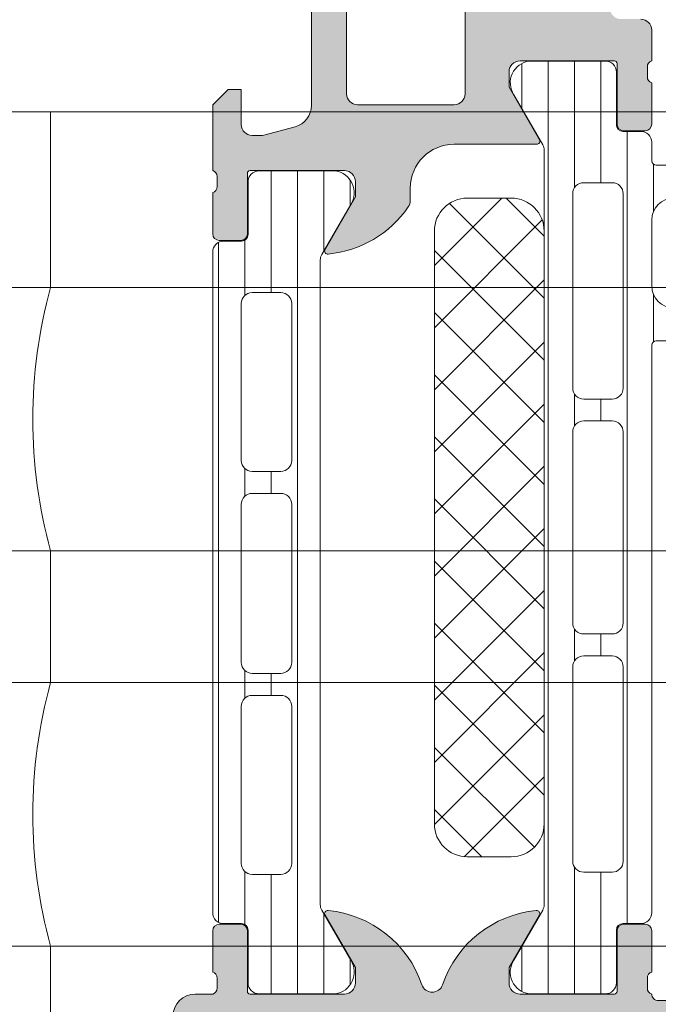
# Model space of a CAD drawing. Header units: millimetres. Extents: x 213386 to 506888, y 183055 to 450952.
# Tile 719 of 1056: x 380676 to 380705, y 342605 to 342649. Entities that reach past the tile are written whole.
import ezdxf

# ---------------------------------------------------------------- set-up
doc = ezdxf.new("R2010")
doc.units = ezdxf.units.MM
doc.layers.add('FASÁDA DETAILNÍ', color=255, linetype='Continuous', lineweight=0)
doc.layers.add('NOVA', color=255, linetype='Continuous', lineweight=0)

# ---------------------------------------------------------------- blocks, each defined once
blk = doc.blocks.new('A$C69D17D4D')
at = {"layer": 'FASÁDA DETAILNÍ'}
h = blk.add_hatch(color=256, dxfattribs=at)
edge = h.paths.add_edge_path()
edge.add_arc((-17211.00547196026, 24911.31804486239), 0.5000674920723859, 0.0077324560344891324, 89.99226754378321, ccw=False)
edge.add_line((-17210.50540447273, 24911.31811234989), (-17210.50540447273, 24907.31811234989))
edge.add_arc((-17211.00547196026, 24907.3181798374), 0.5000674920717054, 270.0077324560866, 359.99226754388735, ccw=False)
edge.add_line((-17211.00540447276, 24906.81811234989), (-17212.30545330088, 24906.81811234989))
edge.add_arc((-17212.30541640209, 24907.31814924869), 0.5000369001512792, 180.0042279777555, 269.99577202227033, ccw=False)
edge.add_line((-17212.80545330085, 24907.31811234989), (-17212.80545330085, 24907.81811234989))
edge.add_line((-17212.80545330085, 24907.81811234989), (-17211.80545330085, 24907.81811234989))
edge.add_line((-17211.80545330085, 24907.81811234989), (-17211.80545330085, 24909.31811234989))
edge.add_arc((-17212.80541632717, 24909.31814932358), 0.9999630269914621, 359.9978814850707, 450.0021185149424)
edge.add_line((-17212.80545330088, 24910.31811234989), (-17216.80545330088, 24910.31811234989))
edge.add_arc((-17216.80537643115, 24909.31803548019), 1.000076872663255, 90.00440397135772, 179.9955960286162)
edge.add_line((-17217.80545330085, 24909.31811234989), (-17217.80545330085, 24907.81811234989))
edge.add_line((-17217.80545330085, 24907.81811234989), (-17216.80545330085, 24907.81811234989))
edge.add_line((-17216.80545330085, 24907.81811234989), (-17216.80545330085, 24907.31811234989))
edge.add_arc((-17217.30539582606, 24907.3180548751), 0.4999425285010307, -90.0065868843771, 0.006586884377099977, ccw=False)
edge.add_line((-17217.30545330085, 24906.81811234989), (-17220.10544109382, 24906.81811234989))
edge.add_arc((-17220.10544109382, 24907.31811234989), 0.5000000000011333, 180.0000000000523, 270.0000000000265, ccw=False)
edge.add_line((-17220.60544109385, 24907.31811234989), (-17220.60544109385, 24907.5181123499))
edge.add_arc((-17220.10544109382, 24907.51811234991), 0.5000000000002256, 89.99999999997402, 179.9999999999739, ccw=False)
edge.add_line((-17220.10544109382, 24908.01811234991), (-17219.60544109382, 24908.01811234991))
edge.add_arc((-17219.60547619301, 24908.51814744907), 0.500035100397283, 270.0040217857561, 359.9959782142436)
edge.add_line((-17219.10544109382, 24908.51811234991), (-17219.10544109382, 24909.31811540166))
edge.add_arc((-17219.60545765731, 24909.31809883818), 0.5000165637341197, 0.001897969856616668, 89.99810203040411)
edge.add_line((-17219.60544109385, 24909.81811540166), (-17250.90543499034, 24909.81811540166))
edge.add_line((-17250.90543499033, 24909.81811540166), (-17256.94389261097, 24909.38571876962))
edge.add_arc((-17256.90543655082, 24908.38649908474), 0.9999594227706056, 92.20400286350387, 179.9999999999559)
edge.add_line((-17257.90539597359, 24908.38649908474), (-17257.90539597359, 24901.71804687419))
edge.add_arc((-17257.40539597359, 24901.71804687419), 0.5000000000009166, 180.0000000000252, 269.9999999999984)
edge.add_line((-17257.40539597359, 24901.21804687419), (-17256.50539597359, 24901.21804687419))
edge.add_arc((-17256.5053959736, 24900.71804687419), 0.5000000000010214, 1.1692691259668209e-10, 90.0000000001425, ccw=False)
edge.add_line((-17256.0053959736, 24900.71804687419), (-17256.0053959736, 24899.31804534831))
edge.add_arc((-17255.92655952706, 24899.05052475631), 0.278895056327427, 106.4198764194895, 181.1645893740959)
edge.add_line((-17256.20539697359, 24899.04485634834), (-17256.20539697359, 24898.59126234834))
edge.add_arc((-17255.92652887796, 24898.58560168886), 0.2789255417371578, 178.8371299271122, 253.575405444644)
edge.add_line((-17256.0053959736, 24898.31805834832), (-17256.0053959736, 24896.43804734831))
edge.add_arc((-17256.30539597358, 24896.43804734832), 0.3000000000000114, 270.00000000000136, 360, ccw=False)
edge.add_line((-17256.30539597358, 24896.13804734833), (-17257.28537029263, 24896.13804734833))
edge.add_arc((-17257.28537029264, 24896.43804734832), 0.2999999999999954, 180.0000000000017, 270.00000000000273, ccw=False)
edge.add_line((-17257.58537029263, 24896.43804734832), (-17257.58537029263, 24899.19804534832))
edge.add_arc((-17257.70537029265, 24899.19804534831), 0.1200000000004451, 359.9999999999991, 450)
edge.add_line((-17257.70537029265, 24899.31804534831), (-17262.00539597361, 24899.31804534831))
edge.add_arc((-17262.0053959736, 24898.81804534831), 0.5000000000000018, 89.9999999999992, 179.9999999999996)
edge.add_line((-17262.5053959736, 24898.81804534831), (-17262.5053959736, 24898.11804534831))
edge.add_line((-17262.5053959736, 24898.11804534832), (-17261.12390051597, 24895.7252250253))
edge.add_arc((-17261.24351575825, 24895.65616513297), 0.1381197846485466, -90.00000000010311, 29.999999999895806, ccw=False)
edge.add_line((-17261.24351575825, 24895.51804534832), (-17265.0053959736, 24895.51804534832))
edge.add_arc((-17265.0053959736, 24893.51804534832), 1.999999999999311, 90.00000000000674, 180.0000000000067)
edge.add_line((-17267.0053959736, 24893.51804534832), (-17267.0053959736, 24892.9500499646))
edge.add_arc((-17267.5053959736, 24892.95004996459), 0.5000000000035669, 325.52092823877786, 359.9999999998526, ccw=False)
edge.add_arc((-17271.21489457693, 24895.4975232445), 4.999999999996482, 275.34922800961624, 325.5209282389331, ccw=False)
edge.add_arc((-17270.76727618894, 24890.65617200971), 0.1381197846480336, 150.0000000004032, 277.70243749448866, ccw=False)
edge.add_line((-17270.8868914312, 24890.72523190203), (-17269.50539597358, 24893.11805222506))
edge.add_line((-17269.5053959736, 24893.11805222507), (-17269.5053959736, 24893.81805222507))
edge.add_arc((-17270.0053959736, 24893.81805222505), 0.5, 360, 450)
edge.add_line((-17270.0053959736, 24894.31805222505), (-17274.30542165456, 24894.31805222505))
edge.add_arc((-17274.30542165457, 24894.19805222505), 0.1199999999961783, 90.00000000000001, 179.9999999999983)
edge.add_line((-17274.42542165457, 24894.19805222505), (-17274.42542165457, 24891.43805422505))
edge.add_arc((-17274.72542165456, 24891.43805422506), 0.2999999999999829, -90, 6.252776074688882e-13, ccw=False)
edge.add_line((-17274.72542165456, 24891.13805422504), (-17275.7053959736, 24891.13805422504))
edge.add_arc((-17275.70539597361, 24891.43805422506), 0.300000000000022, 180.0000000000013, 270, ccw=False)
edge.add_line((-17276.0053959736, 24891.43805422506), (-17276.0053959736, 24893.31806522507))
edge.add_arc((-17276.08426306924, 24893.5856085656), 0.2789255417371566, 286.4245945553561, 361.1628700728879)
edge.add_line((-17275.80539497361, 24893.59126922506), (-17275.80539497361, 24894.04486322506))
edge.add_arc((-17276.08423242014, 24894.05053163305), 0.2788950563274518, 358.8354106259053, 433.5801235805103)
edge.add_line((-17276.0053959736, 24894.31805222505), (-17276.0053959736, 24897.31811071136))
edge.add_line((-17276.0053959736, 24897.31811071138), (-17275.30532360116, 24898.01821360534))
edge.add_line((-17275.30532360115, 24898.01821360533), (-17274.70531749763, 24898.01821360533))
edge.add_line((-17274.70531749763, 24898.01821360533), (-17274.70531749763, 24896.41820750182))
edge.add_arc((-17274.20530804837, 24896.4182169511), 0.5000094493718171, 180.0010827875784, 269.9989172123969)
edge.add_line((-17274.20531749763, 24895.91820750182), (-17273.80988941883, 24895.91820750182))
edge.add_arc((-17273.80988941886, 24896.41820750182), 0.5000000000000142, 270.0000000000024, 285.0000000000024)
edge.add_line((-17273.68047989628, 24895.93524458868), (-17272.24659314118, 24896.31945338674))
edge.add_arc((-17272.50541218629, 24897.28537921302), 1.000000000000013, 285.0000000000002, 360.0000000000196)
edge.add_line((-17271.50541218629, 24897.28537921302), (-17271.50541218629, 24903.01820139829))
edge.add_line((-17271.50541218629, 24903.01820139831), (-17274.70531749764, 24903.01820139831))
edge.add_line((-17274.70531749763, 24903.01820139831), (-17274.70531749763, 24902.21821360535))
edge.add_line((-17274.70531749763, 24902.21821360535), (-17275.30532360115, 24902.21821360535))
edge.add_line((-17275.30532360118, 24902.21821360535), (-17276.00530529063, 24903.43064646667))
edge.add_line((-17276.0053052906, 24903.43064646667), (-17276.0053052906, 24904.51820139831))
edge.add_line((-17276.0053052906, 24904.51820139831), (-17261.00539597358, 24904.51820139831))
edge.add_arc((-17261.0053959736, 24905.01820139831), 0.5000000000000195, 269.9999999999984, 360.0000000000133)
edge.add_line((-17260.5053959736, 24905.01820139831), (-17260.5053959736, 24910.81811234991))
edge.add_arc((-17259.5053959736, 24910.81811234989), 1, 90, 180.0000000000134, ccw=False)
edge.add_line((-17259.5053959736, 24911.81811234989), (-17211.00540447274, 24911.81811234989))
edge = h.paths.add_edge_path(flags=16)
edge.add_line((-17269.90541218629, 24902.21821360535), (-17269.90541218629, 24897.81821360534))
edge.add_arc((-17269.40541218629, 24897.81821360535), 0.5000000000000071, 180.0000000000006, 269.9999999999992)
edge.add_line((-17269.40541218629, 24897.31821360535), (-17265.00541218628, 24897.31821360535))
edge.add_arc((-17265.00541218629, 24897.81821360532), 0.4999999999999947, 269.9999999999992, 360.0000000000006)
edge.add_line((-17264.50541218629, 24897.81821360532), (-17264.50541218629, 24902.21821360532))
edge.add_arc((-17265.00541218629, 24902.21821360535), 0.5, 360, 450)
edge.add_line((-17265.00541218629, 24902.71821360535), (-17269.40541218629, 24902.71821360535))
edge.add_arc((-17269.40541218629, 24902.21821360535), 0.4999999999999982, 90.00000000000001, 180.0000000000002)
h = blk.add_hatch(dxfattribs=at)
h.set_pattern_fill('LINIE', color=256, scale=1.2, angle=270, style=0)
h.set_pattern_definition([(270, (-17275.28836659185, 24899.94272540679), (1.2, -2.20433997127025e-16), [])])
edge = h.paths.add_edge_path()
edge.add_arc((-17257.31459413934, 24896.40802904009), 0.2999999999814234, 179.9979247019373, 269.9979247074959)
edge.add_line((-17257.31460500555, 24896.10802904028), (-17256.50427367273, 24896.10800041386))
edge.add_arc((-17256.50428910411, 24895.60800309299), 0.4999973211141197, -0.0023822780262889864, 89.99823168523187, ccw=False)
edge.add_line((-17256.00429178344, 24895.6079823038), (-17256.00297123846, 24894.76691005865))
edge.add_arc((-17255.8029712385, 24894.76691005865), 0.1999999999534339, 180, 270.0000000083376)
edge.add_line((-17255.80297123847, 24894.56691005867), (-17251.70297123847, 24894.56691005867))
edge.add_arc((-17251.70297123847, 24894.06691005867), 0.5, 0, 90, ccw=False)
edge.add_line((-17251.20297123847, 24894.06691005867), (-17251.20297123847, 24893.23616083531))
edge.add_arc((-17252.20297123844, 24893.23616083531), 0.9999999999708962, -75.00000000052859, 0, ccw=False)
edge.add_line((-17251.94415219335, 24892.27023500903), (-17252.70297123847, 24892.06691005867))
edge.add_line((-17252.70297123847, 24892.06691005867), (-17252.70297123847, 24893.06691005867))
edge.add_line((-17252.70297123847, 24893.06691005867), (-17255.00297123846, 24893.06691005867))
edge.add_arc((-17255.00126199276, 24892.06278357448), 1.004127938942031, 90.0975300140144, 179.765912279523)
edge.add_line((-17256.00538155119, 24892.06688602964), (-17256.00538155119, 24889.06700767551))
edge.add_arc((-17255.00126220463, 24889.07103603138), 1.004127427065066, 180.2298596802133, 269.9024820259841)
edge.add_line((-17255.00297123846, 24888.06691005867), (-17252.70297123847, 24888.06691005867))
edge.add_line((-17252.70297123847, 24888.06691005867), (-17252.70297123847, 24889.06691005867))
edge.add_line((-17252.70297123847, 24889.06691005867), (-17251.94415219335, 24888.86358510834))
edge.add_arc((-17252.20297123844, 24887.89765928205), 0.9999999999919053, 0, 75.00000000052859, ccw=False)
edge.add_line((-17251.20297123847, 24887.89765928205), (-17251.20297123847, 24887.06691005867))
edge.add_arc((-17251.70297123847, 24887.06691005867), 0.5, -90, 0, ccw=False)
edge.add_line((-17251.70297123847, 24886.56691005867), (-17255.80297123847, 24886.56691005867))
edge.add_arc((-17255.80124268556, 24886.36273696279), 0.2041804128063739, 90.48506107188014, 178.8441310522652)
edge.add_line((-17256.00538155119, 24886.36685576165), (-17256.00540447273, 24860.52548895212))
edge.add_arc((-17256.50540179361, 24860.52550438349), 0.4999973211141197, 269.99761771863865, 359.9982316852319, ccw=False)
edge.add_line((-17256.50542258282, 24860.02550706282), (-17257.31575391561, 24860.02553568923))
edge.add_arc((-17257.31576478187, 24859.72553568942), 0.3000000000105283, 89.9979246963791, 179.9979246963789)
edge.add_line((-17257.61576478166, 24859.72554655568), (-17257.61551976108, 24857.32554816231))
edge.add_arc((-17258.11551573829, 24857.32556363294), 0.4999959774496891, 269.9976222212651, 359.9982271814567, ccw=False)
edge.add_line((-17258.11553648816, 24856.82556765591), (-17261.59207798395, 24856.82569430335))
edge.add_arc((-17261.44973148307, 24857.81550722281), 0.9999960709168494, 147.2709086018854, 261.81631664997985, ccw=False)
edge.add_line((-17262.29096454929, 24858.35617261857), (-17260.97241211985, 24860.63978170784))
edge.add_arc((-17261.4054157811, 24860.88979736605), 0.5000000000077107, 329.9979281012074, 359.9978647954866)
edge.add_line((-17260.90541578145, 24860.88977873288), (-17260.90432946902, 24895.24404748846))
edge.add_arc((-17261.4043294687, 24895.24406507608), 0.4999999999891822, 359.9979846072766, 389.9979213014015)
edge.add_line((-17260.97130769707, 24895.49404936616), (-17262.28969469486, 24897.77775396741))
edge.add_arc((-17261.44842246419, 24898.3183584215), 0.9999960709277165, 98.17953275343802, 212.7249408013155, ccw=False)
edge.add_line((-17261.5906972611, 24899.30818165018), (-17258.1141557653, 24899.30805500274))
edge.add_arc((-17258.11417123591, 24898.80805902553), 0.4999959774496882, -0.002377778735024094, 89.9982271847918, ccw=False)
edge.add_line((-17257.6141752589, 24898.80803827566), (-17257.61459413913, 24896.40803990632))
edge = h.paths.add_edge_path(flags=16)
edge.add_line((-17257.80486974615, 24872.21691630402), (-17259.10486385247, 24872.21691630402))
edge.add_arc((-17259.10486749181, 24871.71691994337), 0.4999963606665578, 89.99958295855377, 180.0004170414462)
edge.add_line((-17259.60486385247, 24871.71691630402), (-17259.60486385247, 24862.86692240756))
edge.add_arc((-17259.10486749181, 24862.86691876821), 0.4999963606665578, 179.9995829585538, 270.0004170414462)
edge.add_line((-17259.10486385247, 24862.36692240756), (-17257.80486974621, 24862.36692240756))
edge.add_arc((-17257.80485317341, 24862.86692240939), 0.500000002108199, 269.9981008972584, 359.9999997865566)
edge.add_line((-17257.30485317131, 24862.86692240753), (-17257.30485317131, 24871.71691630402))
edge.add_arc((-17257.80485317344, 24871.71691630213), 0.5000000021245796, 2.167784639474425e-07, 90.0018990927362)
edge = h.paths.add_edge_path(flags=16)
edge.add_arc((-17257.80485317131, 24882.41692240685), 0.5, 0, 90)
edge.add_line((-17257.80485317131, 24882.91692240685), (-17259.10486385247, 24882.91692240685))
edge.add_arc((-17259.10486385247, 24882.41692240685), 0.5, 90, 180)
edge.add_line((-17259.60486385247, 24882.41692240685), (-17259.60486385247, 24873.71691630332))
edge.add_arc((-17259.1048638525, 24873.71691630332), 0.4999999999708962, 180, 270)
edge.add_line((-17259.1048638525, 24873.21691630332), (-17257.80485317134, 24873.21691630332))
edge.add_arc((-17257.80485317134, 24873.71691630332), 0.5, 270, 360)
edge.add_line((-17257.30485317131, 24873.71691630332), (-17257.30485317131, 24882.41692240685))
edge = h.paths.add_edge_path(flags=16)
edge.add_arc((-17259.10486749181, 24884.4169187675), 0.4999963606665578, 179.9995829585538, 270.0004170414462)
edge.add_line((-17259.10486385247, 24883.91692240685), (-17257.80486974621, 24883.91692240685))
edge.add_arc((-17257.80485317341, 24884.41692240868), 0.500000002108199, 269.9981008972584, 359.9999997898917)
edge.add_line((-17257.30485317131, 24884.41692240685), (-17257.30485317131, 24893.2669315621))
edge.add_arc((-17257.80483791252, 24893.26693156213), 0.4999847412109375, 359.9999999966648, 450)
edge.add_line((-17257.80483791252, 24893.76691630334), (-17259.10484859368, 24893.76691630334))
edge.add_arc((-17259.10484859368, 24893.26690104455), 0.5000152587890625, 90, 180.0000000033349)
edge.add_line((-17259.60486385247, 24893.26690104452), (-17259.60486385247, 24884.41692240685))
h = blk.add_hatch(dxfattribs=at)
h.set_pattern_fill('_USER', color=256, scale=1.2, angle=90, style=0, pattern_type=0)
h.set_pattern_definition([(90, (-4457.505283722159, 0), (-1.2, 7.347638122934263e-17), [])])
edge = h.paths.add_edge_path()
edge.add_line((-17271.03839268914, 24890.49400250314), (-17269.71992297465, 24892.77765934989))
edge.add_arc((-17270.56117562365, 24893.31829427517), 0.9999960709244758, 327.2729839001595, 441.8183919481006)
edge.add_line((-17270.41886497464, 24894.30811234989), (-17273.89540647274, 24894.30811234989))
edge.add_arc((-17273.89540911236, 24893.80811637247), 0.4999959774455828, 89.99969751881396, 180.0003024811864)
edge.add_line((-17274.3954050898, 24893.80811373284), (-17274.39507313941, 24891.4081153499))
edge.add_arc((-17274.69507313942, 24891.40811534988), 0.3000000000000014, 270, 359.9999999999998, ccw=False)
edge.add_line((-17274.69507313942, 24891.1081153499), (-17275.50540447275, 24891.1081153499))
edge.add_arc((-17275.50540715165, 24890.60811802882), 0.4999973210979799, 89.99969301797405, 180.0003069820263)
edge.add_line((-17276.00540447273, 24890.6081153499), (-17276.00540447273, 24860.52564105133))
edge.add_arc((-17275.50540715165, 24860.52563837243), 0.4999973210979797, 179.9996930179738, 270.0003069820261)
edge.add_line((-17275.50540447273, 24860.02564105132), (-17274.6950731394, 24860.02564105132))
edge.add_arc((-17274.69507313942, 24859.72564105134), 0.3000000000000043, 0, 89.99999999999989, ccw=False)
edge.add_line((-17274.3950731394, 24859.72564105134), (-17274.3954050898, 24857.3256426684))
edge.add_arc((-17273.89540911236, 24857.32564002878), 0.4999959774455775, 179.9996975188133, 270.0003024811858)
edge.add_line((-17273.89540647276, 24856.82564405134), (-17270.41886497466, 24856.82564405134))
edge.add_arc((-17270.56117562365, 24857.81546212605), 0.9999960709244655, 278.1816080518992, 392.7270160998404)
edge.add_line((-17269.71992297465, 24858.35609705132), (-17271.03839268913, 24860.63975389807))
edge.add_arc((-17270.6053799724, 24860.88975387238), 0.5000000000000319, 180.000059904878, 209.9999965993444, ccw=False)
edge.add_line((-17271.1053799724, 24860.88975334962), (-17271.1053799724, 24890.24400305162))
edge.add_arc((-17270.6053799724, 24890.24400252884), 0.5000000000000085, 150.0000034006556, 179.9999400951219, ccw=False)
edge = h.paths.add_edge_path(flags=16)
edge.add_line((-17272.40539073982, 24869.91728532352), (-17272.40540599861, 24862.76726090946))
edge.add_arc((-17272.90544955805, 24862.7673044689), 0.5000435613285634, 270.0049911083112, 359.9950088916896, ccw=False)
edge.add_line((-17272.90540599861, 24862.26726090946), (-17274.20541477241, 24862.26726090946))
edge.add_arc((-17274.20538718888, 24862.76727323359), 0.5000123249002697, 180.0014122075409, 269.9968392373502, ccw=False)
edge.add_line((-17274.70539951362, 24862.76726090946), (-17274.70539951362, 24869.91728532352))
edge.add_arc((-17274.20535595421, 24869.91724176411), 0.5000435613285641, 90.00499110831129, 179.9950088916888, ccw=False)
edge.add_line((-17274.20539951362, 24870.41728532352), (-17272.90539073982, 24870.41728532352))
edge.add_arc((-17272.90543429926, 24869.91724176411), 0.5000435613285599, 0.004991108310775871, 89.99500889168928, ccw=False)
edge = h.paths.add_edge_path(flags=16)
edge.add_line((-17272.40539073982, 24888.26728484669), (-17272.40539073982, 24881.11725900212))
edge.add_arc((-17272.90543429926, 24881.11730256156), 0.5000435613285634, 270.0049911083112, 359.9950088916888, ccw=False)
edge.add_line((-17272.90539073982, 24880.61725900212), (-17274.20539951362, 24880.61725900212))
edge.add_arc((-17274.20535595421, 24881.11730256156), 0.5000435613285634, 180.0049911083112, 269.9950088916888, ccw=False)
edge.add_line((-17274.70539951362, 24881.11725900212), (-17274.70539951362, 24888.26728484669))
edge.add_arc((-17274.20535595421, 24888.26724128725), 0.5000435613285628, 90.00499110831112, 179.9950088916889, ccw=False)
edge.add_line((-17274.20539951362, 24888.76728484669), (-17272.90539073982, 24888.76728484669))
edge.add_arc((-17272.90543429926, 24888.26724128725), 0.5000435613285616, 0.004991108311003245, 89.99500889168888, ccw=False)
edge = h.paths.add_edge_path(flags=16)
edge.add_line((-17272.40539073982, 24879.11725900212), (-17272.40539073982, 24871.91728532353))
edge.add_arc((-17272.90533996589, 24871.91723454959), 0.4999492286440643, -90.00581885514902, 0.005818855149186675, ccw=False)
edge.add_line((-17272.90539073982, 24871.41728532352), (-17274.20539951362, 24871.41728532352))
edge.add_arc((-17274.20545028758, 24871.91723454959), 0.4999492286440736, 179.9941811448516, 270.00581885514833, ccw=False)
edge.add_line((-17274.70539951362, 24871.91728532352), (-17274.70539951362, 24879.11725900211))
edge.add_arc((-17274.20545028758, 24879.11730977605), 0.4999492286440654, 89.99418114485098, 180.005818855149, ccw=False)
edge.add_line((-17274.20539951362, 24879.61725900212), (-17272.90539073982, 24879.61725900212))
edge.add_arc((-17272.90533996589, 24879.11730977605), 0.4999492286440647, -0.005818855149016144, 90.00581885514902, ccw=False)
h = blk.add_hatch(dxfattribs=at)
h.set_pattern_fill('NETZ', color=256, scale=2, angle=45, style=0)
h.set_pattern_definition([(45, (-4457.505283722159, 0), (-1.414213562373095, 1.414213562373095), []), (135, (-4457.505283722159, 0), (-1.414213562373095, -1.414213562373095), [])])
h.paths.add_polyline_path([(-17265.90613926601, 24891.56703574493, -0.4142135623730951), (-17264.40613926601, 24893.06703574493), (-17262.40613926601, 24893.06703574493, -0.4142135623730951), (-17260.90613926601, 24891.56703574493), (-17260.90613926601, 24864.56703574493, -0.4142135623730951), (-17262.40613926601, 24863.06703574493), (-17264.40613926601, 24863.06703574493, -0.4142135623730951), (-17265.90613926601, 24864.56703574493)])
h = blk.add_hatch(color=256, dxfattribs=at)
edge = h.paths.add_edge_path()
edge.add_arc((-17274.30527375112, 24856.93811970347), 0.120000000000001, 180.0000000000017, 270.00000000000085, ccw=False)
edge.add_line((-17274.42527375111, 24856.93811970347), (-17274.42527375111, 24859.69811770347))
edge.add_arc((-17274.7252737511, 24859.69811770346), 0.3000000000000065, 360, 449.9999999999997)
edge.add_line((-17274.7252737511, 24859.99811770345), (-17275.70524807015, 24859.99811770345))
edge.add_arc((-17275.70524807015, 24859.69811770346), 0.3000000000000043, 89.99999999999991, 180)
edge.add_line((-17276.00524807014, 24859.69811770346), (-17276.00524807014, 24857.81810670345))
edge.add_arc((-17276.08411516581, 24857.55056336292), 0.2789255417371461, -1.1628700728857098, 73.57540544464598, ccw=False)
edge.add_line((-17275.80524707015, 24857.54490270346), (-17275.80524707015, 24857.09130870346))
edge.add_arc((-17276.08408451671, 24857.08564029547), 0.2788950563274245, -73.58012358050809, 1.1645893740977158, ccw=False)
edge.add_line((-17276.00524807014, 24856.81811970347), (-17276.80542278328, 24856.81811970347))
edge.add_arc((-17276.80542278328, 24855.81811970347), 0.9999999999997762, 89.99999999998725, 179.9999999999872)
edge.add_line((-17277.80542278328, 24855.81811970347), (-17277.80542278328, 24852.3181123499))
edge.add_arc((-17276.80540296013, 24852.31813217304), 1.000019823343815, 180.0011357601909, 269.9988642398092)
edge.add_line((-17276.80542278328, 24851.31811234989), (-17276.30542278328, 24851.31811234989))
edge.add_line((-17276.30542278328, 24851.31811234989), (-17276.30542278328, 24853.81811234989))
edge.add_arc((-17275.30537739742, 24853.81806696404), 1.000045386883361, 90.0026002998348, 179.9973997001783, ccw=False)
edge.add_line((-17275.30542278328, 24854.81811234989), (-17274.00540447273, 24854.81811234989))
edge.add_arc((-17274.00545697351, 24853.81805984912), 1.000052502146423, 0.003007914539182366, 89.99699208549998, ccw=False)
edge.add_line((-17273.00540447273, 24853.81811234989), (-17273.00540447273, 24846.81811234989))
edge.add_arc((-17273.53052622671, 24846.31811234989), 0.7250881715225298, -43.59618388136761, 43.59618388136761, ccw=False)
edge.add_line((-17273.00540447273, 24845.81811234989), (-17273.00540447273, 24839.78402421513))
edge.add_arc((-17274.00545697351, 24839.78407671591), 1.000052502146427, 270.0030079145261, 359.9969920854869, ccw=False)
edge.add_line((-17274.00540447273, 24838.78402421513), (-17275.30542278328, 24838.78402421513))
edge.add_arc((-17275.30537739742, 24839.78406960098), 1.000045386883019, 180.0026002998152, 269.9973997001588, ccw=False)
edge.add_line((-17276.30542278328, 24839.78402421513), (-17276.30542278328, 24841.31811234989))
edge.add_line((-17276.30542278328, 24841.31811234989), (-17276.90542888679, 24841.31811234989))
edge.add_line((-17276.90542888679, 24841.31811234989), (-17278.00540447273, 24840.21810624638))
edge.add_line((-17278.00540447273, 24840.21810624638), (-17278.00540447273, 24836.81811234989))
edge.add_line((-17278.00540447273, 24836.81811234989), (-17251.00550365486, 24836.81811234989))
edge.add_line((-17251.00550365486, 24836.81811234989), (-17251.00550365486, 24840.21810624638))
edge.add_line((-17251.00550365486, 24840.21810624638), (-17252.1054792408, 24841.31811234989))
edge.add_line((-17252.1054792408, 24841.31811234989), (-17252.70548534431, 24841.31811234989))
edge.add_line((-17252.70548534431, 24841.31811234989), (-17252.70548534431, 24839.78402421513))
edge.add_arc((-17253.70553073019, 24839.78406960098), 1.000045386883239, 270.0026002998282, 359.9973997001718, ccw=False)
edge.add_line((-17253.70548534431, 24838.78402421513), (-17255.00550365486, 24838.78402421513))
edge.add_arc((-17255.00545115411, 24839.78407671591), 1.000052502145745, 180.0030079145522, 269.99699208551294, ccw=False)
edge.add_line((-17256.00550365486, 24839.78402421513), (-17256.00550365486, 24845.81811234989))
edge.add_arc((-17255.48038190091, 24846.31811234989), 0.7250881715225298, 136.4038161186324, 223.5961838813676, ccw=False)
edge.add_line((-17256.00550365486, 24846.81811234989), (-17256.00550365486, 24853.81811234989))
edge.add_arc((-17255.00545115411, 24853.81805984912), 1.000052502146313, 90.00300791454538, 179.99699208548, ccw=False)
edge.add_line((-17255.00550365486, 24854.81811234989), (-17253.70548534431, 24854.81811234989))
edge.add_arc((-17253.70553073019, 24853.81806696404), 1.000045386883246, 0.0026002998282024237, 89.9973997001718, ccw=False)
edge.add_line((-17252.70548534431, 24853.81811234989), (-17252.70548534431, 24851.31811234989))
edge.add_line((-17252.70548534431, 24851.31811234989), (-17252.20548534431, 24851.31811234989))
edge.add_arc((-17252.20550516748, 24852.31813217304), 1.000019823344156, 270.0011357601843, 359.9988642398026)
edge.add_line((-17251.20548534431, 24852.31811234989), (-17251.20548534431, 24856.81811234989))
edge.add_arc((-17251.70547502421, 24856.81812267), 0.4999896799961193, 359.9988173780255, 450.0011826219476)
edge.add_line((-17251.70548534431, 24857.31811234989), (-17252.70548534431, 24857.31811234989))
edge.add_line((-17252.70548534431, 24857.31811234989), (-17252.70548534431, 24856.51810929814))
edge.add_line((-17252.70548534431, 24856.51810929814), (-17255.7055006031, 24856.51810929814))
edge.add_arc((-17255.70550329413, 24856.81811701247), 0.3000077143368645, 179.9994860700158, 270.00051393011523, ccw=False)
edge.add_arc((-17255.9266745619, 24857.08564029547), 0.2788950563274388, 178.8354106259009, 253.5801235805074, ccw=False)
edge.add_line((-17256.20551200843, 24857.09130870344), (-17256.20551200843, 24857.54490270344))
edge.add_arc((-17255.9266439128, 24857.55056336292), 0.2789255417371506, 106.42459455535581, 181.1628700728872, ccw=False)
edge.add_line((-17256.00551100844, 24857.81810670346), (-17256.00551100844, 24859.69811770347))
edge.add_arc((-17256.30551100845, 24859.69811770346), 0.3000000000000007, 359.9999999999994, 449.9999999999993)
edge.add_line((-17256.30551100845, 24859.99811770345), (-17257.2854853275, 24859.99811770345))
edge.add_arc((-17257.28548532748, 24859.69811770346), 0.3000000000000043, 90.00000000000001, 180)
edge.add_line((-17257.58548532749, 24859.69811770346), (-17257.58548532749, 24856.93811970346))
edge.add_arc((-17257.70548532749, 24856.93811970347), 0.1200000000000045, 270, 359.9999999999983, ccw=False)
edge.add_line((-17257.70548532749, 24856.81811970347), (-17262.00551100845, 24856.81811970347))
edge.add_arc((-17262.00551100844, 24857.31811970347), 0.4999999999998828, 180.000000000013, 270.0000000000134, ccw=False)
edge.add_line((-17262.50551100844, 24857.31811970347), (-17262.50551100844, 24858.01811970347))
edge.add_line((-17262.50551100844, 24858.01811970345), (-17261.12401555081, 24860.41094002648))
edge.add_arc((-17261.24363079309, 24860.47999991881), 0.1381197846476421, 329.9999999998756, 457.702437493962)
edge.add_arc((-17260.7960124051, 24855.63864868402), 4.999999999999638, 95.34922800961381, 161.2905992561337)
edge.add_arc((-17266.0053795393, 24857.40287487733), 0.5000000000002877, 198.7094007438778, 341.2905992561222, ccw=False)
edge.add_arc((-17271.2147466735, 24855.63864868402), 4.999999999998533, 18.70940074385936, 84.65077199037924)
edge.add_arc((-17270.76712828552, 24860.47999991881), 0.1381197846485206, 82.29756250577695, 209.9999999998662)
edge.add_line((-17270.88674352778, 24860.41094002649), (-17269.50524807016, 24858.01811970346))
edge.add_line((-17269.50524807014, 24858.01811970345), (-17269.50524807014, 24857.31811970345))
edge.add_arc((-17270.00524807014, 24857.31811970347), 0.5000000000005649, 269.9999999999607, 359.9999999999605, ccw=False)
edge.add_line((-17270.00524807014, 24856.81811970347), (-17274.3052737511, 24856.81811970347))
edge = h.paths.add_edge_path(flags=16)
edge.add_arc((-17259.00549602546, 24838.91811845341), 0.5, 270, 360, ccw=False)
edge.add_line((-17259.00549602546, 24838.41811845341), (-17271.00540447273, 24838.41811845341))
edge.add_arc((-17271.00540447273, 24838.91811845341), 0.5, 180, 270, ccw=False)
edge.add_line((-17271.50540447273, 24838.91811845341), (-17271.50540447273, 24854.61810014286))
edge.add_arc((-17271.00540447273, 24854.61810014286), 0.5, 90, 180, ccw=False)
edge.add_line((-17271.00540447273, 24855.11810014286), (-17259.00549602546, 24855.11810014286))
edge.add_arc((-17259.00549602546, 24854.61810014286), 0.5, 0, 90, ccw=False)
edge.add_line((-17258.50549602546, 24854.61810014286), (-17258.50549602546, 24853.11810014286))
edge.add_line((-17258.50549602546, 24853.11810014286), (-17258.00549602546, 24853.11810014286))
edge.add_arc((-17258.00549602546, 24852.61810014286), 0.5000000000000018, 3.979039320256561e-13, 90, ccw=False)
edge.add_line((-17257.50549602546, 24852.61810014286), (-17257.50549602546, 24840.91811845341))
edge.add_arc((-17258.00549602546, 24840.91811845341), 0.5, 270, 359.9999999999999, ccw=False)
edge.add_line((-17258.00549602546, 24840.41811845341), (-17258.50549602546, 24840.41811845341))
edge.add_line((-17258.50549602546, 24840.41811845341), (-17258.50549602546, 24838.91811845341))
for p, q in [((-17271.50541218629, 24897.28537921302), (-17271.50541218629, 24903.01820139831)), ((-17269.90541218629, 24902.21821360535), (-17269.90541218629, 24897.81821360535)), ((-17264.50541218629, 24897.81821360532), (-17264.50541218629, 24902.21821360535)), ((-17256.0053959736, 24900.71804687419), (-17256.0053959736, 24899.31804534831)), ((-17257.70537029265, 24899.31804534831), (-17262.0053959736, 24899.31804534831)), ((-17257.58537029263, 24896.43804734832), (-17257.58537029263, 24899.19804534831)), ((-17262.5053959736, 24898.81804534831), (-17262.5053959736, 24898.11804534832)), ((-17256.20539697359, 24899.04485634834), (-17256.20539697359, 24898.59126234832)), ((-17256.0053959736, 24898.31805834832), (-17256.0053959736, 24896.43804734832)), ((-17276.0053959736, 24897.31811071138), (-17275.30532360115, 24898.01821360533)), ((-17275.30532360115, 24898.01821360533), (-17274.70531749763, 24898.01821360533)), ((-17274.70531749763, 24898.01821360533), (-17274.70531749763, 24896.41820750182)), ((-17262.5053959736, 24898.11804534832), (-17261.12390051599, 24895.72522502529)), ((-24919.00002156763, 24897.00002418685), (-11879.50012068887, 24897.00002420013)), ((-17688.49992168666, 24897.00002419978), (-12825.88844996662, 24897.00002420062)), ((-17283.39373368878, 24897.00002419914), (-17283.39373368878, 24889.00002419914)), ((-17276.0053959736, 24894.31805222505), (-17276.0053959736, 24897.31811071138)), ((-17269.40541218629, 24897.31821360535), (-17265.00541218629, 24897.31821360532)), ((-17273.68047989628, 24895.93524458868), (-17272.2465931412, 24896.31945338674)), ((-17256.30539597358, 24896.13804734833), (-17257.28537029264, 24896.13804734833)), ((-17274.20531749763, 24895.91820750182), (-17273.80988941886, 24895.91820750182)), ((-17261.24351575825, 24895.51804534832), (-17265.0053959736, 24895.51804534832)), ((-17270.0053959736, 24894.31805222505), (-17274.30542165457, 24894.31805222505)), ((-17270.41886497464, 24894.30811234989), (-17273.89540647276, 24894.30811234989)), ((-17275.80539497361, 24893.59126922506), (-17275.80539497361, 24894.04486322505)), ((-17274.42542165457, 24894.19805222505), (-17274.42542165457, 24891.43805422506)), ((-17269.5053959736, 24893.11805222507), (-17269.5053959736, 24893.81805222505)), ((-17274.3954050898, 24893.80811373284), (-17274.3950731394, 24891.40811534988)), ((-17267.0053959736, 24893.51804534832), (-17267.0053959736, 24892.95004996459)), ((-17276.0053959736, 24891.43805422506), (-17276.0053959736, 24893.31806522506)), ((-17270.8868914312, 24890.72523190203), (-17269.5053959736, 24893.11805222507)), ((-17271.03839268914, 24890.49400250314), (-17269.71992297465, 24892.7776593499)), ((-17274.72542165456, 24891.13805422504), (-17275.70539597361, 24891.13805422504)), ((-17274.69507313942, 24891.1081153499), (-17275.50540447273, 24891.1081153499)), ((-17276.00540447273, 24890.6081153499), (-17276.00540447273, 24860.52564105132)), ((-17271.1053799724, 24860.88975334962), (-17271.1053799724, 24890.2440030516)), ((-11879.50012068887, 24889.00002420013), (-24919.00002156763, 24889.00002418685)), ((-17215.83090494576, 24889.00002419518), (-17688.49992168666, 24889.00002419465)), ((-17274.20539951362, 24888.76728484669), (-17272.90539073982, 24888.76728484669)), ((-17274.70539951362, 24881.11725900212), (-17274.70539951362, 24888.26728484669)), ((-17272.40539073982, 24888.26728484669), (-17272.40539073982, 24881.11725900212)), ((-17272.90539073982, 24880.61725900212), (-17274.20539951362, 24880.61725900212)), ((-17274.20539951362, 24879.61725900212), (-17272.90539073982, 24879.61725900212)), ((-17274.70539951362, 24871.91728532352), (-17274.70539951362, 24879.11725900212)), ((-17272.40539073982, 24879.11725900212), (-17272.40539073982, 24871.91728532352)), ((-24919.00002156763, 24877.00002418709), (-11879.50012068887, 24877.00002420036)), ((-17688.49992168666, 24877.00002420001), (-17215.83090494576, 24877.0000242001)), ((-17283.39373368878, 24877.00002419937), (-17283.39373368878, 24871.00002419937)), ((-17272.90539073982, 24871.41728532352), (-17274.20539951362, 24871.41728532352)), ((-11879.50012068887, 24871.00002420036), (-24919.00002156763, 24871.00002418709)), ((-17215.83090494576, 24871.00002419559), (-17688.49992168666, 24871.00002419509)), ((-17274.20539951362, 24870.41728532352), (-17272.90539073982, 24870.41728532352)), ((-17274.70539951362, 24862.76726090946), (-17274.70539951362, 24869.91728532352)), ((-17272.40539073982, 24869.91728532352), (-17272.40540599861, 24862.76726090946)), ((-17272.90540599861, 24862.26726090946), (-17274.20541477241, 24862.26726090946)), ((-17269.71992297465, 24858.35609705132), (-17271.03839268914, 24860.63975389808)), ((-17270.88674352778, 24860.41094002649), (-17269.50524807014, 24858.01811970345)), ((-17262.50551100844, 24858.01811970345), (-17261.12401555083, 24860.41094002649)), ((-17274.7252737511, 24859.99811770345), (-17275.70524807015, 24859.99811770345)), ((-17275.50540447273, 24860.02564105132), (-17274.69507313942, 24860.02564105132)), ((-17256.30551100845, 24859.99811770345), (-17257.28548532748, 24859.99811770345)), ((-17276.00524807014, 24859.69811770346), (-17276.00524807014, 24857.81810670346)), ((-17274.42527375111, 24856.93811970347), (-17274.42527375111, 24859.69811770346)), ((-17274.3950731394, 24859.72564105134), (-17274.3954050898, 24857.32564266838)), ((-17257.58548532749, 24859.69811770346), (-17257.58548532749, 24856.93811970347)), ((-17256.00551100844, 24857.81810670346), (-17256.00551100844, 24859.69811770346)), ((-24919.00002156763, 24859.00002418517), (-11879.50012068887, 24859.00002420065)), ((-17688.49992168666, 24859.00002420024), (-17215.83090494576, 24859.00002420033)), ((-17283.39373368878, 24859.00002419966), (-17283.39373368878, 24853.00002419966)), ((-17269.50524807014, 24858.01811970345), (-17269.50524807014, 24857.31811970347)), ((-17262.50551100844, 24857.31811970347), (-17262.50551100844, 24858.01811970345)), ((-17275.80524707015, 24857.54490270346), (-17275.80524707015, 24857.09130870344)), ((-17256.20551200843, 24857.09130870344), (-17256.20551200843, 24857.54490270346)), ((-17276.00524807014, 24856.81811970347), (-17276.80542278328, 24856.81811970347)), ((-17270.00524807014, 24856.81811970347), (-17274.30527375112, 24856.81811970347)), ((-17273.89540647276, 24856.82564405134), (-17270.41886497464, 24856.82564405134)), ((-17257.70548532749, 24856.81811970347), (-17262.00551100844, 24856.81811970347)), ((-17252.70548534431, 24856.51810929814), (-17255.7055006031, 24856.51810929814))]:
    blk.add_line(p, q, dxfattribs=at)
for points in [[(-17255.00297123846, 24893.06691005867, 0.4125193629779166), (-17256.00538155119, 24892.06688602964), (-17256.00538155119, 24889.06700767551, 0.4125410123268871), (-17255.00297123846, 24888.06691005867)], [(-17251.70297123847, 24886.56691005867), (-17255.80297123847, 24886.56691005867, 0.4058498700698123), (-17256.00538155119, 24886.36685576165), (-17256.00540447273, 24860.52548895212, -0.4142167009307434), (-17256.50542258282, 24860.02550706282), (-17257.31575391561, 24860.02553568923, 0.414213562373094), (-17257.61576478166, 24859.72554655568), (-17257.61551976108, 24857.32554816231, -0.414216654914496), (-17258.11553648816, 24856.82556765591), (-17261.59207798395, 24856.82569430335, -0.5460410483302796), (-17262.29096454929, 24858.35617261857), (-17260.97241211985, 24860.63978170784, 0.1316522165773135), (-17260.90541578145, 24860.88977873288), (-17260.90432946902, 24895.24404748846, 0.1316522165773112), (-17260.97130769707, 24895.49404936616), (-17262.28969469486, 24897.77775396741, -0.5460410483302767), (-17261.5906972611, 24899.30818165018), (-17258.1141557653, 24899.30805500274, -0.4142166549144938), (-17257.6141752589, 24898.80803827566), (-17257.61459413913, 24896.40803990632, 0.4142135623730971), (-17257.31460500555, 24896.10802904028), (-17256.50427367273, 24896.10800041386, -0.4142167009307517), (-17256.00429178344, 24895.6079823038), (-17256.00297123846, 24894.76691005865, 0.414213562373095), (-17255.80297123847, 24894.56691005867), (-17251.70297123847, 24894.56691005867, -0.414213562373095)]]:
    blk.add_lwpolyline(points, format="xyb", dxfattribs=at)
for points in [[(-17259.60486385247, 24884.41692240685, 0.4142178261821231), (-17259.10486385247, 24883.91692240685), (-17257.80486974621, 24883.91692240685, 0.4142232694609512), (-17257.30485317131, 24884.41692240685), (-17257.30485317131, 24893.2669315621, 0.4142135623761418), (-17257.80483791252, 24893.76691630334), (-17259.10484859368, 24893.76691630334, 0.4142135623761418), (-17259.60486385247, 24893.26690104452)], [(-17260.90613926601, 24864.56703574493), (-17260.90613926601, 24891.56703574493, 0.414213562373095), (-17262.40613926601, 24893.06703574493), (-17264.40613926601, 24893.06703574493, 0.414213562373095), (-17265.90613926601, 24891.56703574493), (-17265.90613926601, 24864.56703574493, 0.414213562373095), (-17264.40613926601, 24863.06703574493), (-17262.40613926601, 24863.06703574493, 0.414213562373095)], [(-17257.30485317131, 24882.41692240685, 0.4142135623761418), (-17257.80485317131, 24882.91692240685), (-17259.10486385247, 24882.91692240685, 0.4142135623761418), (-17259.60486385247, 24882.41692240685), (-17259.60486385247, 24873.71691630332, 0.4142135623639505), (-17259.1048638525, 24873.21691630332), (-17257.80485317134, 24873.21691630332, 0.414213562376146), (-17257.30485317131, 24873.71691630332)], [(-17257.80486974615, 24872.21691630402), (-17259.10486385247, 24872.21691630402, 0.414217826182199), (-17259.60486385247, 24871.71691630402), (-17259.60486385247, 24862.86692240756, 0.4142178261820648), (-17259.10486385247, 24862.36692240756), (-17257.80486974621, 24862.36692240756, 0.4142232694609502), (-17257.30485317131, 24862.86692240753), (-17257.30485317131, 24871.71691630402, 0.4142232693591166)]]:
    blk.add_lwpolyline(points, format="xyb", close=True, dxfattribs=at)
for centre, radius, start, end in [((-17256.5053959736, 24900.71804687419), 0.5000000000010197, 0, 90), ((-17262.0053959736, 24898.81804534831), 0.5000000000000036, 90, 180), ((-17257.70537029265, 24899.19804534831), 0.1200000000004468, 0, 90), ((-17255.92655952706, 24899.05052475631), 0.2788950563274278, 106.4198764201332, 181.1645893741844), ((-17255.92652887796, 24898.58560168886), 0.2789255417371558, 178.8371299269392, 253.5754054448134), ((-17269.40541218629, 24897.81821360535), 0.5000000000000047, 180, 270), ((-17265.00541218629, 24897.81821360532), 0.4999999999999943, 270, 0), ((-17272.50541218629, 24897.28537921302), 1.000000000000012, 284.9999999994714, 0), ((-17274.20530804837, 24896.4182169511), 0.5000094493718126, 180.0010827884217, 269.9989172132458), ((-17257.28537029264, 24896.43804734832), 0.2999999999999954, 180, 270), ((-17256.30539597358, 24896.43804734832), 0.3000000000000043, 270, 0), ((-17273.80988941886, 24896.41820750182), 0.5000000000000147, 270, 284.9999999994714), ((-17261.24351575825, 24895.65616513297), 0.1381197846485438, 270, 30.00000000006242), ((-17265.0053959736, 24893.51804534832), 1.999999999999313, 90, 180), ((-17276.08423242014, 24894.05053163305), 0.2788950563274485, 358.8354106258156, 73.58012357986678), ((-17274.30542165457, 24894.19805222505), 0.1199999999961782, 90, 180), ((-17273.89540911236, 24893.80811637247), 0.4999959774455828, 89.99969751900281, 180.0003024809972), ((-17270.56117562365, 24893.31829427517), 0.9999960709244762, 327.2729839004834, 81.81839194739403), ((-17270.0053959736, 24893.81805222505), 0.5, 0, 90), ((-17276.08426306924, 24893.5856085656), 0.2789255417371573, 286.4245945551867, 1.162870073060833), ((-17267.5053959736, 24892.95004996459), 0.5000000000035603, 325.5209282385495, 0), ((-17271.21489457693, 24895.4975232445), 4.999999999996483, 275.3492280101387, 325.5209282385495), ((-17275.70539597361, 24891.43805422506), 0.3000000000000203, 180, 270), ((-17274.72542165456, 24891.43805422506), 0.2999999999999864, 270, 0), ((-17274.69507313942, 24891.40811534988), 0.3000000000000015, 270, 0), ((-17275.50540715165, 24890.60811802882), 0.4999973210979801, 89.9996930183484, 180.0003069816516), ((-17270.76727618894, 24890.65617200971), 0.1381197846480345, 149.9999999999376, 277.7024374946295), ((-17270.6053799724, 24890.24400252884), 0.5000000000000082, 150.0000034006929, 179.9999400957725), ((-17261.50230134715, 24883.00002419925), 22.69878432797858, 164.672775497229, 195.3272245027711), ((-17274.20535595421, 24888.26724128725), 0.5000435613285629, 90.00499110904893, 179.9950088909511), ((-17272.90543429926, 24888.26724128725), 0.5000435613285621, 0.004991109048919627, 89.99500889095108), ((-17274.20535595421, 24881.11730256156), 0.5000435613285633, 180.0049911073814, 269.9950088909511), ((-17272.90543429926, 24881.11730256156), 0.5000435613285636, 270.0049911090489, 359.9950088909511), ((-17274.20545028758, 24879.11730977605), 0.4999492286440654, 89.99418114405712, 180.0058188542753), ((-17272.90533996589, 24879.11730977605), 0.4999492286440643, 359.9941811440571, 90.00581885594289), ((-17274.20545028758, 24871.91723454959), 0.4999492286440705, 179.9941811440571, 270.0058188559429), ((-17272.90533996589, 24871.91723454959), 0.4999492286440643, 269.9941811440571, 0.005818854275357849), ((-17261.50230134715, 24865.00002419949), 22.69878432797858, 164.672775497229, 195.3272245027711), ((-17274.20535595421, 24869.91724176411), 0.500043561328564, 90.00499110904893, 179.9950088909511), ((-17272.90543429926, 24869.91724176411), 0.5000435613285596, 0.004991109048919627, 89.99500889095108), ((-17274.20538718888, 24862.76727323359), 0.500012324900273, 180.0014122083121, 269.9968392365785), ((-17272.90544955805, 24862.7673044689), 0.5000435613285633, 270.0049911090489, 359.9950088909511), ((-17270.6053799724, 24860.88975387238), 0.5000000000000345, 180.0000599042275, 209.9999965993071), ((-17275.50540715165, 24860.52563837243), 0.4999973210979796, 179.9996930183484, 270.0003069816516), ((-17270.76712828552, 24860.47999991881), 0.1381197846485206, 82.29756250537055, 210.0000000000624), ((-17271.2147466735, 24855.63864868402), 4.999999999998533, 18.70940074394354, 84.65077198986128), ((-17260.7960124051, 24855.63864868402), 4.999999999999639, 95.34922801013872, 161.2905992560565), ((-17261.24363079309, 24860.47999991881), 0.1381197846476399, 329.9999999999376, 97.70243749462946), ((-17275.70524807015, 24859.69811770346), 0.3000000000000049, 90, 180), ((-17274.7252737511, 24859.69811770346), 0.3000000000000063, 0, 90), ((-17274.69507313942, 24859.72564105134), 0.3000000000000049, 0, 90), ((-17257.28548532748, 24859.69811770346), 0.3000000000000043, 90, 180), ((-17256.30551100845, 24859.69811770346), 0.3000000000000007, 0, 90), ((-17270.56117562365, 24857.81546212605), 0.99999607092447, 278.181608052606, 32.72701609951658), ((-17276.08411516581, 24857.55056336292), 0.2789255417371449, 358.8371299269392, 73.57540544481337), ((-17255.9266439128, 24857.55056336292), 0.278925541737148, 106.4245945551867, 181.1628700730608), ((-17276.08408451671, 24857.08564029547), 0.2788950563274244, 286.4198764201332, 1.164589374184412), ((-17273.89540911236, 24857.32564002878), 0.4999959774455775, 179.9996975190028, 270.0003024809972), ((-17270.00524807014, 24857.31811970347), 0.500000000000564, 270, 0), ((-17266.0053795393, 24857.40287487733), 0.5000000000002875, 198.7094007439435, 341.2905992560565), ((-17262.00551100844, 24857.31811970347), 0.4999999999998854, 180, 270), ((-17255.9266745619, 24857.08564029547), 0.2788950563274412, 178.8354106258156, 253.5801235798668), ((-17276.80542278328, 24855.81811970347), 0.9999999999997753, 90, 180), ((-17274.30527375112, 24856.93811970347), 0.1199999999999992, 180, 270), ((-17257.70548532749, 24856.93811970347), 0.1200000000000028, 270, 0), ((-17255.70550329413, 24856.81811701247), 0.3000077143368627, 179.9994860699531, 270.0005139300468)]:
    blk.add_arc(centre, radius, start, end, dxfattribs=at)

msp = doc.modelspace()

# ---------------------------------------------------------------- block references
at = {"layer": 'NOVA', "ltscale": 300}
msp.add_blockref('A$C69D17D4D', (397960.6382589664, 317748.1544064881), dxfattribs=at)

doc.saveas('drawing.dxf')
